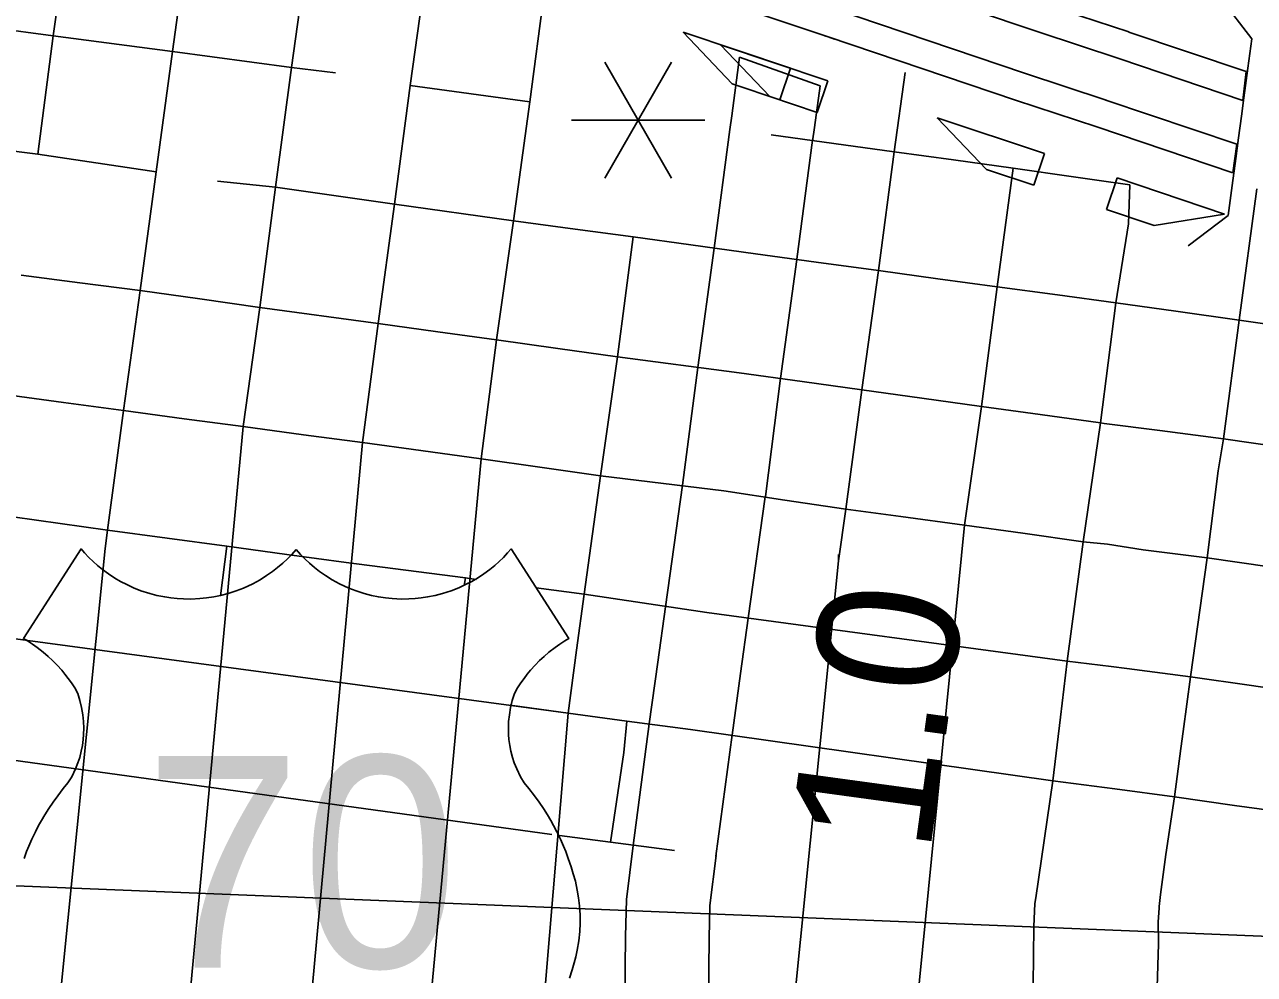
# Model space of a CAD drawing. Extents: x -19 to 366, y -4 to 359.
# Drawn here: x 154.506 to 155.203, y 190.301 to 190.839 of the extents above; entities that cross this region are included whole.
import ezdxf

# ---------------------------------------------------------------- set-up
doc = ezdxf.new("R2010")
doc.units = 0
for name, color, linetype in [('R_Draft', 7, 'Continuous'), ('R_Exist Surface Annot', 7, 'Continuous'), ('R_Grid', 7, 'Continuous'), ('R_Striping', 7, 'Continuous'), ('R_Water', 7, 'Continuous'), ('R_Xsect Slope', 7, 'Continuous'), ('Sheet Fence', 7, 'Continuous'), ('T_Vehicle Path Lt Minor', 7, 'Continuous')]:
    doc.layers.add(name, color=color, linetype=linetype)

msp = doc.modelspace()

# ---------------------------------------------------------------- linework, layer by layer
at = {"layer": 'R_Draft'}
for p, q in [((154.91118, 190.82067), (154.95677, 190.80446)), ((154.89674, 190.71241), (154.90557, 190.77983)), ((154.95251, 190.77368), (154.94366, 190.70611)), ((154.95245, 190.77321), (154.95251, 190.77368)), ((154.88745, 190.64484), (154.89674, 190.71241)), ((154.94364, 190.70597), (154.93438, 190.63859)), ((154.94366, 190.70611), (154.94364, 190.70597)), ((154.87884, 190.57803), (154.88745, 190.64484)), ((154.93441, 190.63879), (154.92576, 190.5717)), ((154.93438, 190.63859), (154.93441, 190.63879)), ((154.86911, 190.50913), (154.87884, 190.57803)), ((154.92572, 190.57142), (154.91601, 190.50258)), ((154.92576, 190.5717), (154.92572, 190.57142)), ((154.91601, 190.50258), (154.91602, 190.50264)), ((154.85077, 190.37369), (154.85993, 190.44261)), ((154.90686, 190.43638), (154.89774, 190.36771)), ((154.90685, 190.43626), (154.90686, 190.43638)), ((154.89774, 190.36771), (154.89777, 190.36798))]:
    msp.add_line(p, q, dxfattribs=at)
for points in [[(154.90557, 190.77983), (154.90673, 190.78755), (154.91118, 190.82067)], [(154.95677, 190.80446), (154.9536, 190.78086), (154.95245, 190.77321)], [(154.85993, 190.44261), (154.86475, 190.47762), (154.86911, 190.50913)], [(154.91602, 190.50264), (154.91165, 190.47114), (154.90685, 190.43626)], [(154.84597, 190.26917), (154.84655, 190.32205), (154.84706, 190.34314), (154.85077, 190.37369)], [(154.89777, 190.36798), (154.89434, 190.33971), (154.89389, 190.32122), (154.89332, 190.26864)]]:
    msp.add_lwpolyline(points, dxfattribs=at)
at = {"layer": 'R_Exist Surface Annot'}
for p, q in [((155.13189, 190.835), (155.13173, 190.83505)), ((155.11885, 190.79642), (155.11892, 190.7964))]:
    msp.add_line(p, q, dxfattribs=at)
for points in [[(155.13173, 190.83505), (155.0856, 190.85034), (154.96953, 190.88947)], [(154.96872, 190.87275), (154.96709, 190.8733), (155.08049, 190.83507), (155.12673, 190.81975)], [(154.96491, 190.83106), (154.96144, 190.83223), (154.91433, 190.84806)], [(155.11892, 190.7964), (155.07269, 190.81172), (154.96356, 190.84851)], [(154.95939, 190.83292), (154.96144, 190.83223), (155.06758, 190.79645), (155.11369, 190.78117)], [(155.19642, 190.79618), (155.19825, 190.81255), (155.13189, 190.835)], [(155.12673, 190.81975), (155.19642, 190.79618)], [(155.19072, 190.75512), (155.19305, 190.77133), (155.11885, 190.79642)], [(155.11369, 190.78117), (155.19072, 190.75512)]]:
    msp.add_lwpolyline(points, dxfattribs=at)
at = {"layer": 'R_Grid'}
for points in [[(154.65972, 190.54158), (154.65723, 190.53878), (154.65485, 190.53634), (154.65215, 190.5338), (154.64922, 190.5313), (154.6464, 190.52911), (154.64298, 190.52672), (154.63931, 190.52442), (154.63513, 190.52213), (154.62982, 190.51967), (154.62575, 190.51809), (154.62115, 190.5166), (154.61694, 190.5155), (154.61306, 190.5147), (154.60897, 190.51407), (154.60521, 190.51369), (154.60005, 190.51344), (154.59586, 190.51349), (154.59222, 190.51372), (154.58875, 190.51409), (154.58524, 190.51462), (154.58081, 190.51551), (154.57672, 190.51658), (154.57173, 190.5182), (154.56752, 190.51987), (154.56369, 190.52163), (154.56017, 190.52347), (154.55693, 190.52537), (154.5533, 190.52776), (154.54998, 190.5302), (154.54711, 190.53253), (154.5447, 190.53468), (154.54223, 190.53706), (154.53981, 190.53961), (154.53785, 190.54185), (154.50507, 190.49116), (154.50741, 190.48976), (154.51021, 190.48794), (154.51285, 190.48606), (154.51636, 190.48332), (154.51918, 190.4809), (154.52167, 190.47856), (154.52421, 190.47599), (154.52681, 190.47309), (154.52868, 190.47085), (154.53052, 190.46847), (154.53238, 190.46587), (154.5342, 190.46312), (154.53588, 190.4599), (154.53715, 190.45595), (154.53812, 190.45203), (154.53884, 190.44785), (154.53923, 190.44397), (154.53936, 190.44021), (154.53927, 190.4367), (154.53904, 190.43388), (154.53857, 190.43043), (154.53793, 190.42718), (154.53703, 190.42367), (154.53603, 190.42058), (154.53469, 190.41712), (154.53255, 190.41265), (154.53037, 190.40914), (154.52773, 190.40598), (154.52453, 190.40186), (154.52192, 190.39825), (154.51948, 190.39463), (154.51726, 190.39109), (154.51538, 190.38791), (154.51373, 190.38494), (154.51189, 190.38139), (154.50991, 190.37726), (154.50813, 190.37322), (154.5069, 190.37021), (154.50545, 190.36635)], [(154.65972, 190.54158), (154.66221, 190.53878), (154.66459, 190.53634), (154.6673, 190.5338), (154.67022, 190.5313), (154.67305, 190.52911), (154.67646, 190.52672), (154.68014, 190.52442), (154.68432, 190.52213), (154.68962, 190.51967), (154.69369, 190.51809), (154.69829, 190.5166), (154.7025, 190.5155), (154.70638, 190.5147), (154.71047, 190.51407), (154.71423, 190.51369), (154.71939, 190.51344), (154.72358, 190.51349), (154.72722, 190.51372), (154.73069, 190.51409), (154.73421, 190.51462), (154.73863, 190.51551), (154.74272, 190.51658), (154.74771, 190.5182), (154.75193, 190.51987), (154.75576, 190.52163), (154.75927, 190.52347), (154.76252, 190.52537), (154.76615, 190.52776), (154.76946, 190.5302), (154.77233, 190.53253), (154.77475, 190.53468), (154.77721, 190.53706), (154.77963, 190.53961), (154.78159, 190.54185), (154.81437, 190.49116), (154.81203, 190.48976), (154.80924, 190.48794), (154.8066, 190.48606), (154.80308, 190.48332), (154.80026, 190.4809), (154.79777, 190.47856), (154.79524, 190.47599), (154.79263, 190.47309), (154.79076, 190.47085), (154.78892, 190.46847), (154.78706, 190.46587), (154.78525, 190.46312), (154.78357, 190.4599), (154.78229, 190.45595), (154.78133, 190.45203), (154.7806, 190.44785), (154.78021, 190.44397), (154.78008, 190.44021), (154.78017, 190.4367), (154.7804, 190.43388), (154.78087, 190.43043), (154.78151, 190.42718), (154.78242, 190.42367), (154.78341, 190.42058), (154.78476, 190.41712), (154.78689, 190.41265), (154.78908, 190.40914), (154.79171, 190.40598), (154.79492, 190.40186), (154.79752, 190.39825), (154.79996, 190.39463), (154.80219, 190.39109), (154.80406, 190.38791), (154.80571, 190.38494), (154.80755, 190.38139), (154.80953, 190.37726), (154.81132, 190.37322), (154.81254, 190.37021), (154.81399, 190.36635), (154.81559, 190.36163), (154.81686, 190.3577), (154.81805, 190.35342), (154.81915, 190.34843), (154.81988, 190.34401), (154.82041, 190.33939), (154.82071, 190.33435), (154.82073, 190.32962), (154.82051, 190.32498), (154.81995, 190.31954), (154.81911, 190.31439), (154.81826, 190.31048), (154.81737, 190.30707), (154.81624, 190.3032), (154.81474, 190.29838)]]:
    msp.add_lwpolyline(points, dxfattribs=at)
at = {"layer": 'R_Striping'}
for points in [[(154.59885, 190.89131), (154.58964, 190.82394)], [(154.66639, 190.88145), (154.6571, 190.81487)], [(154.73387, 190.87238), (154.72446, 190.80462)], [(154.52536, 190.85695), (154.52207, 190.83278)], [(154.80026, 190.85718), (154.79213, 190.79551)], [(154.52207, 190.83278), (154.48797, 190.83733)], [(154.52207, 190.83278), (154.5132, 190.76567)], [(154.58964, 190.82394), (154.52207, 190.83278)], [(154.58964, 190.82394), (154.58029, 190.75574)], [(154.6571, 190.81487), (154.58964, 190.82394)], [(154.6571, 190.81487), (154.64795, 190.74698)], [(154.68197, 190.81179), (154.6571, 190.81487)], [(155.00496, 190.81205), (154.99884, 190.76716)], [(154.72446, 190.80462), (154.71543, 190.73737)], [(154.79213, 190.79551), (154.72446, 190.80462)], [(154.79213, 190.79551), (154.78293, 190.72796)], [(154.96462, 190.77186), (154.92904, 190.77675)], [(154.5132, 190.76567), (154.44554, 190.77426)], [(154.99884, 190.76716), (154.96462, 190.77186)], [(154.58029, 190.75574), (154.5132, 190.76567)], [(154.99884, 190.76716), (154.98984, 190.69971)], [(155.03249, 190.76251), (154.99884, 190.76716)], [(154.58029, 190.75574), (154.57134, 190.68845)], [(155.06631, 190.75784), (155.03249, 190.76251)], [(155.06631, 190.75784), (155.05719, 190.69053)], [(155.10053, 190.75293), (155.06631, 190.75784)], [(154.64795, 190.74698), (154.61524, 190.75042)], [(155.13245, 190.74835), (155.11364, 190.75105), (155.10053, 190.75293)], [(154.64795, 190.74698), (154.63912, 190.67883)], [(154.71543, 190.73737), (154.64795, 190.74698)], [(155.13245, 190.74835), (155.13172, 190.72628), (155.12453, 190.68144)], [(155.20445, 190.74609), (155.19429, 190.6716)], [(154.71543, 190.73737), (154.70621, 190.66965)], [(154.78293, 190.72796), (154.71543, 190.73737)], [(154.78293, 190.72796), (154.77339, 190.66045)], [(154.81784, 190.72325), (154.78293, 190.72796)], [(154.85079, 190.7188), (154.81784, 190.72325)], [(154.85079, 190.7188), (154.84626, 190.68411), (154.84191, 190.65082)], [(154.92019, 190.70919), (154.88352, 190.71427), (154.85079, 190.7188)], [(154.95458, 190.70451), (154.92019, 190.70919)], [(154.98984, 190.69971), (154.95458, 190.70451)], [(154.53705, 190.69286), (154.50389, 190.69712)], [(154.98984, 190.69971), (154.98054, 190.63211)], [(155.02347, 190.69513), (154.98984, 190.69971)], [(155.05719, 190.69053), (155.02347, 190.69513)], [(154.57134, 190.68845), (154.53705, 190.69286)], [(154.57134, 190.68845), (154.56179, 190.62029)], [(154.60509, 190.68366), (154.57134, 190.68845)], [(155.05719, 190.69053), (155.04837, 190.62269)], [(155.09138, 190.68591), (155.05719, 190.69053)], [(154.63912, 190.67883), (154.60509, 190.68366)], [(155.12453, 190.68144), (155.09138, 190.68591)], [(155.12453, 190.68144), (155.11577, 190.61335)], [(155.15849, 190.67665), (155.12453, 190.68144)], [(154.63912, 190.67883), (154.6297, 190.61124)], [(154.70621, 190.66965), (154.63912, 190.67883)], [(155.19429, 190.6716), (155.15849, 190.67665)], [(154.70621, 190.66965), (154.69733, 190.60216)], [(154.74005, 190.66501), (154.70621, 190.66965)], [(154.77339, 190.66045), (154.74005, 190.66501)], [(155.19429, 190.6716), (155.1855, 190.60424)], [(155.19429, 190.6716), (155.23035, 190.66643)], [(154.77339, 190.66045), (154.76458, 190.59302)], [(154.80811, 190.65557), (154.77339, 190.66045)], [(154.84191, 190.65082), (154.80811, 190.65557)], [(154.84191, 190.65082), (154.83225, 190.58338)], [(154.91093, 190.64181), (154.84191, 190.65082)], [(154.94665, 190.63683), (154.91093, 190.64181)], [(154.98054, 190.63211), (154.94665, 190.63683)], [(154.98054, 190.63211), (154.97129, 190.56451)], [(155.0145, 190.6274), (154.98054, 190.63211)], [(154.52788, 190.62489), (154.49459, 190.62941)], [(154.56179, 190.62029), (154.52788, 190.62489)], [(155.04837, 190.62269), (155.0145, 190.6274)], [(154.56179, 190.62029), (154.55278, 190.55249)], [(154.59632, 190.61569), (154.56179, 190.62029)], [(155.04837, 190.62269), (155.03866, 190.55526)], [(155.08159, 190.61809), (155.04837, 190.62269)], [(155.11577, 190.61335), (155.08159, 190.61809)], [(154.6297, 190.61124), (154.59206, 190.20925)], [(154.6297, 190.61124), (154.59632, 190.61569)], [(154.66387, 190.60665), (154.6297, 190.61124)], [(155.11577, 190.61335), (155.10599, 190.54599)], [(155.14946, 190.60895), (155.11776, 190.61309), (155.11577, 190.61335)], [(154.69733, 190.60216), (154.66387, 190.60665)], [(155.1855, 190.60424), (155.14946, 190.60895)], [(155.1855, 190.60424), (155.18254, 190.58611), (155.17629, 190.53676)], [(155.1855, 190.60424), (155.2209, 190.59915)], [(154.69733, 190.60216), (154.66115, 190.20825)], [(154.73036, 190.59767), (154.69733, 190.60216)], [(154.76458, 190.59302), (154.73036, 190.59767)], [(154.76458, 190.59302), (154.72959, 190.21802)], [(154.79926, 190.58808), (154.76458, 190.59302)], [(154.83225, 190.58338), (154.79926, 190.58808)], [(154.83225, 190.58338), (154.82298, 190.51617)], [(154.90228, 190.57473), (154.83225, 190.58338)], [(154.93684, 190.56961), (154.90228, 190.57473)], [(154.97129, 190.56451), (154.93684, 190.56961)], [(154.55278, 190.55249), (154.48559, 190.56198)], [(154.97129, 190.56451), (154.96728, 190.5351)], [(155.00261, 190.56021), (154.97129, 190.56451)], [(155.03866, 190.55526), (155.00261, 190.56021)], [(155.03866, 190.55526), (155.00801, 190.2457)], [(155.07165, 190.55072), (155.03866, 190.55526)], [(154.55278, 190.55249), (154.55155, 190.54217), (154.52508, 190.27845)], [(154.62051, 190.54335), (154.55278, 190.55249)], [(155.10599, 190.54599), (155.07165, 190.55072)], [(154.62051, 190.54335), (154.61693, 190.51524)], [(154.65449, 190.53874), (154.62051, 190.54335)], [(155.10599, 190.54599), (155.09686, 190.47814)], [(155.13992, 190.54128), (155.11981, 190.54461), (155.10599, 190.54599)], [(155.17629, 190.53676), (155.13992, 190.54128)], [(154.68804, 190.53419), (154.65449, 190.53874)], [(154.75566, 190.52541), (154.68804, 190.53419)], [(154.96715, 190.53871), (154.96728, 190.5351), (154.94047, 190.26762)], [(155.17629, 190.53676), (155.16682, 190.46942)], [(155.17629, 190.53676), (155.21152, 190.53172)], [(154.81389, 190.44867), (154.32045, 190.51518), (154.30621, 190.51701), (154.29663, 190.51824), (154.28956, 190.51843), (154.27136, 190.5189), (154.24906, 190.51927), (154.23887, 190.51968)], [(154.75566, 190.52541), (154.75508, 190.52111)], [(154.76181, 190.52456), (154.75566, 190.52541)], [(154.82298, 190.51617), (154.79578, 190.5199)], [(154.82298, 190.51617), (154.81872, 190.48445), (154.81389, 190.44867)], [(154.89257, 190.50588), (154.82298, 190.51617)], [(155.09686, 190.47814), (154.89257, 190.50588)], [(155.09686, 190.47814), (155.09309, 190.44652), (155.08875, 190.41028)], [(155.13061, 190.474), (155.12188, 190.47524), (155.09686, 190.47814)], [(155.16682, 190.46942), (155.13061, 190.474)], [(155.16682, 190.46942), (155.16259, 190.43833), (155.16127, 190.42864), (155.1578, 190.40124)], [(155.16682, 190.46942), (155.20145, 190.46435)], [(155.20145, 190.46435), (155.23561, 190.45935)], [(154.81389, 190.44867), (154.78114, 190.45318)], [(154.80474, 190.38002), (154.35268, 190.44237), (154.33361, 190.44512)], [(154.81389, 190.44867), (154.79903, 190.27086)], [(154.84718, 190.44427), (154.81389, 190.44867)], [(154.84718, 190.44427), (154.84547, 190.42643), (154.83803, 190.37562)], [(154.8834, 190.43949), (154.84718, 190.44427)], [(155.08875, 190.41028), (154.8834, 190.43949)], [(155.08875, 190.41028), (155.07903, 190.3441), (155.07856, 190.34082), (155.07791, 190.32784), (155.07734, 190.27794)], [(155.1578, 190.40124), (155.12396, 190.40576), (155.08875, 190.41028)], [(155.1578, 190.40124), (155.15288, 190.36861), (155.14979, 190.34592), (155.1491, 190.33905), (155.149, 190.33818), (155.1485, 190.33042), (155.14864, 190.3179), (155.14792, 190.29342), (155.14775, 190.27641)], [(155.1578, 190.40124), (155.19174, 190.39646)], [(155.19174, 190.39646), (155.2267, 190.39167)], [(154.83803, 190.37562), (154.80907, 190.37945)], [(154.87427, 190.37083), (154.83803, 190.37562)], [(155.42677, 190.31331), (154.48661, 190.35137), (154.47919, 190.3499), (154.46889, 190.34824), (154.45714, 190.34667)]]:
    msp.add_lwpolyline(points, dxfattribs=at)
at = {"layer": 'R_Water'}
for points in [[(155.20158, 190.83113), (155.1843, 190.85368)], [(155.20158, 190.83113), (155.19937, 190.81445), (155.1971, 190.79778)], [(155.1971, 190.79778), (155.19569, 190.78731), (155.19402, 190.77495), (155.19243, 190.76321), (155.19037, 190.74801)], [(155.19037, 190.74801), (155.18805, 190.73095)], [(155.16543, 190.71376), (155.18805, 190.73095)]]:
    msp.add_lwpolyline(points, dxfattribs=at)
at = {"layer": 'R_Xsect Slope'}
for p, q in [((154.90701, 190.80556), (154.87911, 190.83491)), ((154.87911, 190.83491), (154.93997, 190.81447)), ((154.92822, 190.79844), (154.90031, 190.82779)), ((154.90031, 190.82779), (154.96118, 190.80735)), ((154.93997, 190.81447), (154.93394, 190.79652)), ((154.93394, 190.79652), (154.90701, 190.80556)), ((154.96118, 190.80735), (154.95515, 190.78939)), ((154.95515, 190.78939), (154.92822, 190.79844)), ((155.05106, 190.75705), (155.02307, 190.78631)), ((155.02307, 190.78631), (155.084, 190.76606)), ((155.084, 190.76606), (155.07802, 190.74809)), ((155.07802, 190.74809), (155.05106, 190.75705)), ((155.12526, 190.75227), (155.1192, 190.73433)), ((155.18608, 190.7317), (155.12526, 190.75227)), ((155.1192, 190.73433), (155.14611, 190.72523)), ((155.14611, 190.72523), (155.18608, 190.7317))]:
    msp.add_line(p, q, dxfattribs=at)
at = {"layer": 'Sheet Fence'}
for points in [[(156.50946, 189.3937), (156.44759, 191.65634), (156.2114, 200.27623), (155.97446, 208.89626), (155.73678, 217.51643), (155.49836, 226.13674), (155.2592, 234.75719), (155.01929, 243.37778), (154.77865, 251.9985), (154.53727, 260.61937), (154.29515, 269.24038), (154.0523, 277.86152), (153.80871, 286.48281), (153.56438, 295.10424), (153.31933, 303.72581), (153.07354, 312.34752), (152.82702, 320.96938), (152.57978, 329.59137), (152.3318, 338.21351), (152.0831, 346.83579)], [(0, 189.51617), (7.11214, 189.52059), (14.22427, 189.53386), (21.33637, 189.55597), (28.44845, 189.58693), (35.56048, 189.62672), (42.67245, 189.67537), (49.78436, 189.73285), (56.89619, 189.79918), (64.00793, 189.87436), (71.11958, 189.95838), (78.23111, 190.05124), (85.34253, 190.15294), (92.45381, 190.26349), (99.56495, 190.38288), (106.67593, 190.51112), (113.78675, 190.6482), (120.89739, 190.79412), (128.00785, 190.94888), (135.11811, 191.11248), (142.22816, 191.28493), (149.33799, 191.46621), (156.44759, 191.65634), (163.55694, 191.85531), (170.66605, 192.06312), (177.77489, 192.27977), (184.88345, 192.50526), (191.99173, 192.73959), (199.09971, 192.98276), (206.20739, 193.23477), (213.31474, 193.49561), (220.42177, 193.7653), (227.52845, 194.04382), (234.63479, 194.33118), (241.74076, 194.62738), (248.84635, 194.93241), (255.95157, 195.24628), (263.05638, 195.56898), (270.16079, 195.90052), (277.26478, 196.24089), (284.36834, 196.5901), (291.47147, 196.94814), (298.57414, 197.31501), (305.67635, 197.69072), (312.77809, 198.07525), (319.87934, 198.46862), (326.9801, 198.87082), (334.08035, 199.28185), (341.18009, 199.7017)], [(0, 180.89994), (7.12284, 180.90436), (14.24566, 180.9176), (21.36847, 180.93968), (28.49124, 180.97058), (35.61397, 181.01031), (42.73664, 181.05888), (49.85925, 181.11627), (56.98178, 181.18249), (64.10422, 181.25754), (71.22656, 181.34142), (78.3488, 181.43413), (85.47091, 181.53567), (92.5929, 181.64603), (99.71474, 181.76523), (106.83643, 181.89325), (113.95795, 182.0301), (121.0793, 182.17578), (128.20046, 182.33029), (135.32143, 182.49362), (142.44218, 182.66579), (149.56272, 182.84677), (156.68303, 183.03659), (163.8031, 183.23523), (170.92291, 183.4427), (178.04247, 183.65899), (185.16175, 183.88411), (192.28074, 184.11805), (199.39944, 184.36082), (206.51784, 184.61242), (213.63591, 184.87283), (220.75366, 185.14207), (227.87107, 185.42014), (234.98813, 185.70702), (242.10483, 186.00273), (249.22115, 186.30726), (256.33709, 186.62061), (263.45264, 186.94279), (270.56779, 187.27378), (277.68251, 187.61359), (284.79682, 187.96222), (291.91068, 188.31967), (299.02409, 188.68594), (306.13705, 189.06103), (313.24954, 189.44494), (320.36154, 189.83766), (327.47305, 190.23919), (334.58406, 190.64954), (341.69455, 191.06871)]]:
    msp.add_spline(points, degree=3, dxfattribs=at)
at = {"layer": 'T_Vehicle Path Lt Minor'}
for p, q in [((154.87259, 190.81783), (154.83471, 190.75222)), ((154.83471, 190.81783), (154.87259, 190.75222)), ((154.81577, 190.78502), (154.89153, 190.78502))]:
    msp.add_line(p, q, dxfattribs=at)

# ---------------------------------------------------------------- texts
at = {"layer": 'R_Grid'}
msp.add_text('70', height=0.12, dxfattribs=at).set_placement((154.57352, 190.30448))
at = {"layer": 'T_Vehicle Path Lt Minor'}
msp.add_text('1.0', height=0.08, rotation=82.21843, dxfattribs=at).set_placement((155.01883, 190.36808))

doc.saveas('drawing.dxf')
